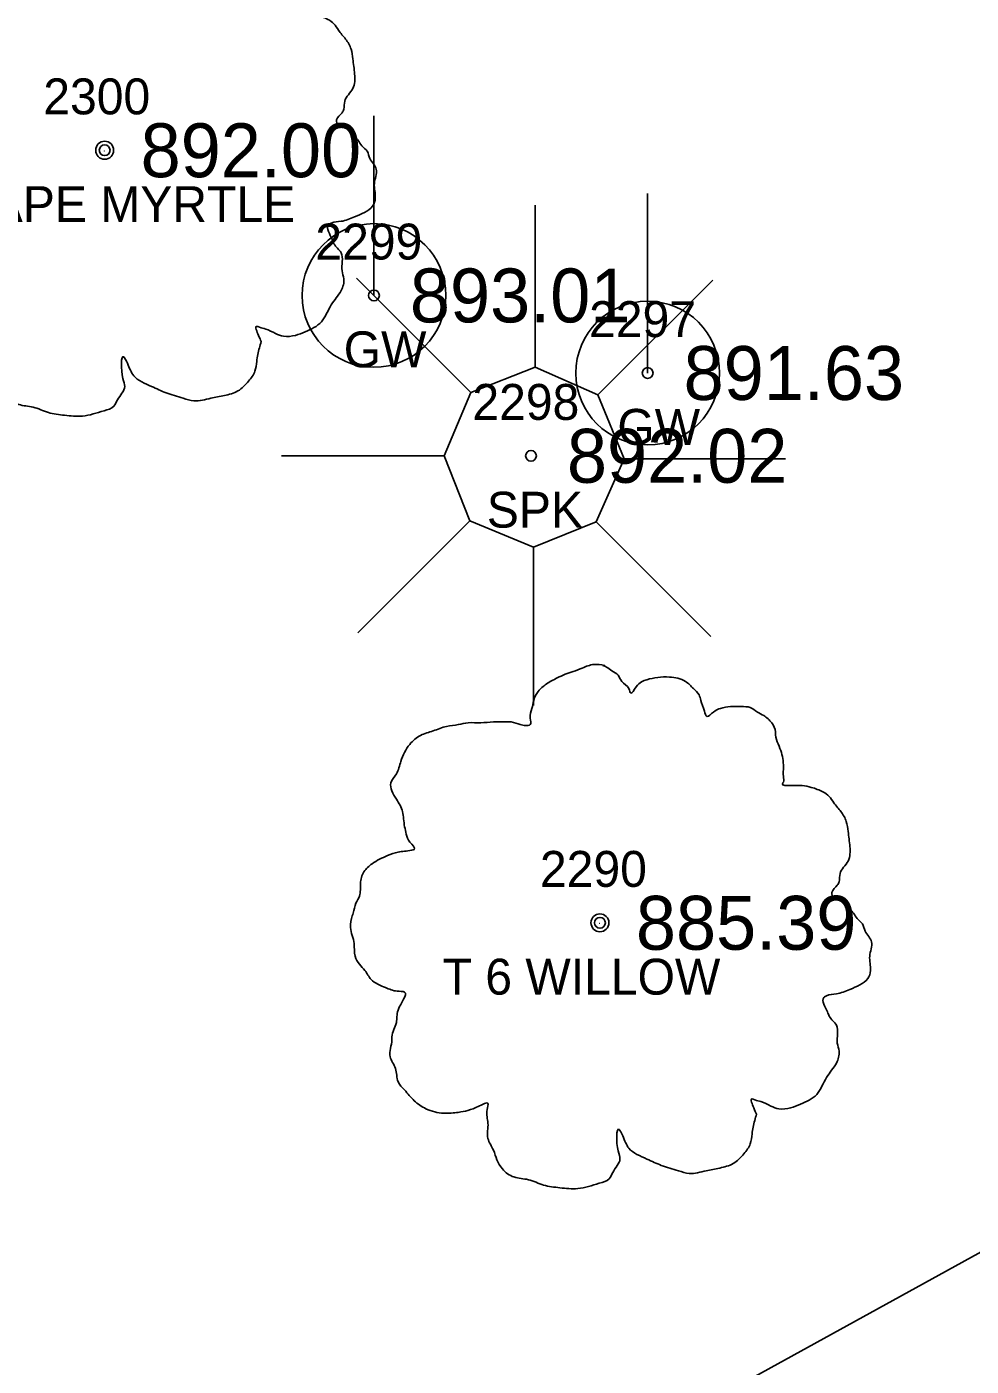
# Model space of a CAD drawing. Extents: x 1622501 to 1626664, y 1117816 to 1121579.
# Drawn here: x 1623585.54 to 1623611.81, y 1118795.91 to 1118833.2 of the extents above; entities that cross this region are included whole.
import ezdxf

# ---------------------------------------------------------------- set-up
doc = ezdxf.new("R2010")
doc.units = 0
for name, color, linetype in [('RD_EX_BldgApp', 7, 'Continuous'), ('RD_EX_BldgApp_txCode', 7, 'Continuous'), ('RD_EX_TX_BldgApp_ELEV', 7, 'Continuous'), ('RD_EX_TX_UT_ELEV', 7, 'Continuous'), ('RD_EX_TX_VEG_ELEV', 7, 'Continuous'), ('RD_EX_UT', 7, 'Continuous'), ('RD_EX_UT_txCode', 7, 'Continuous'), ('RD_EX_VEG', 7, 'Continuous'), ('RD_EX_VEG_txCode', 7, 'Continuous'), ('RD_HC_Cl', 7, 'Continuous'), ('RD_SMD_Locator', 7, 'Continuous')]:
    doc.layers.add(name, color=color, linetype=linetype)

msp = doc.modelspace()

# ---------------------------------------------------------------- linework, layer by layer
at = {"layer": 'RD_EX_BldgApp'}
for p, q in [((1623599.681, 1118823.717), (1623599.681, 1118828.227)), ((1623597.893, 1118823.019), (1623594.71, 1118826.202)), ((1623601.431, 1118822.948), (1623604.627, 1118826.144)), ((1623597.15, 1118821.255), (1623592.627, 1118821.255)), ((1623602.155, 1118821.173), (1623606.652, 1118821.173)), ((1623597.869, 1118819.443), (1623594.751, 1118816.326)), ((1623601.377, 1118819.419), (1623604.569, 1118816.227)), ((1623599.64, 1118818.712), (1623599.64, 1118814.301))]:
    msp.add_line(p, q, dxfattribs=at)
msp.add_lwpolyline([(1623597.893, 1118823.019), (1623599.681, 1118823.717), (1623601.431, 1118822.948), (1623602.155, 1118821.173), (1623601.377, 1118819.419), (1623599.64, 1118818.712), (1623597.869, 1118819.443), (1623597.15, 1118821.255)], close=True, dxfattribs=at)
at = {"layer": 'RD_EX_UT'}
for p, q in [((1623595.198, 1118825.717), (1623595.198, 1118830.717)), ((1623602.813, 1118823.558), (1623602.813, 1118828.558))]:
    msp.add_line(p, q, dxfattribs=at)
for centre in [(1623595.198, 1118825.717), (1623602.813, 1118823.558)]:
    msp.add_circle(centre, 1.999, dxfattribs=at)
at = {"layer": 'RD_EX_VEG'}
msp.add_lwpolyline([(1623521.176, 1118767.401), (1623524.275, 1118784.229), (1623557.752, 1118811.333), (1623567.718, 1118819.167), (1623589.369, 1118837.784), (1623606.677, 1118849.462), (1623639.35, 1118859.652), (1623649.623, 1118844.55), (1623647.172, 1118821.044), (1623623.608, 1118805.437), (1623551.43, 1118765.667)], dxfattribs=at)
for centre, radius in [((1623587.706, 1118829.759), 0.25), ((1623587.694, 1118829.74), 0.0001), ((1623601.486, 1118808.253), 0.25), ((1623601.474, 1118808.234), 0.0001)]:
    msp.add_circle(centre, radius, dxfattribs=at)
for points in [[(1623587.838, 1118836.927), (1623587.538, 1118836.952), (1623587.214, 1118836.852), (1623586.964, 1118836.752), (1623586.739, 1118836.677), (1623586.514, 1118836.577), (1623586.214, 1118836.402), (1623585.989, 1118836.202), (1623585.864, 1118835.952), (1623585.814, 1118835.727), (1623585.764, 1118835.452), (1623585.764, 1118835.277), (1623585.639, 1118835.252), (1623585.489, 1118835.277), (1623585.239, 1118835.352), (1623584.989, 1118835.352), (1623584.74, 1118835.352), (1623584.39, 1118835.327), (1623584.04, 1118835.327), (1623583.765, 1118835.277), (1623583.44, 1118835.227), (1623583.065, 1118835.102), (1623582.715, 1118834.977), (1623582.416, 1118834.727), (1623582.166, 1118834.253), (1623582.041, 1118833.903), (1623581.891, 1118833.653), (1623582.041, 1118833.203), (1623582.216, 1118832.853), (1623582.241, 1118832.653), (1623582.316, 1118832.229), (1623582.416, 1118832.004), (1623582.541, 1118831.804), (1623582.466, 1118831.779), (1623582.091, 1118831.729), (1623581.791, 1118831.629), (1623581.366, 1118831.404), (1623581.141, 1118831.179), (1623581.041, 1118830.854), (1623581.016, 1118830.504), (1623580.916, 1118830.304), (1623580.841, 1118830.03), (1623580.816, 1118829.955), (1623580.766, 1118829.63), (1623580.866, 1118829.18), (1623580.891, 1118828.83), (1623581.016, 1118828.605), (1623581.166, 1118828.43), (1623581.341, 1118828.18), (1623581.741, 1118827.955), (1623582.066, 1118827.855), (1623582.266, 1118827.831), (1623582.091, 1118827.331), (1623582.041, 1118826.981), (1623581.916, 1118826.581), (1623581.916, 1118826.506), (1623581.866, 1118826.031), (1623582.016, 1118825.706), (1623582.091, 1118825.332), (1623582.266, 1118825.107), (1623582.541, 1118824.807), (1623582.865, 1118824.582), (1623583.365, 1118824.457), (1623583.765, 1118824.482), (1623584.34, 1118824.657), (1623584.59, 1118824.732), (1623584.565, 1118824.557), (1623584.59, 1118824.182), (1623584.59, 1118823.757), (1623584.74, 1118823.432), (1623584.84, 1118823.158), (1623584.989, 1118822.908), (1623585.314, 1118822.683), (1623585.714, 1118822.608), (1623586.139, 1118822.458), (1623586.589, 1118822.383), (1623587.089, 1118822.358), (1623587.688, 1118822.508), (1623587.963, 1118822.633), (1623588.063, 1118822.808), (1623588.263, 1118823.183), (1623588.213, 1118823.407), (1623588.238, 1118824.007), (1623588.338, 1118823.832), (1623588.513, 1118823.482), (1623589.013, 1118823.183), (1623589.413, 1118823.008), (1623589.887, 1118822.858), (1623590.187, 1118822.783), (1623590.662, 1118822.858), (1623591.037, 1118822.933), (1623591.412, 1118823.058), (1623591.712, 1118823.332), (1623591.886, 1118823.607), (1623591.936, 1118823.882), (1623592.011, 1118824.257), (1623592.061, 1118824.432)], [(1623592.061, 1118824.432), (1623591.986, 1118824.607), (1623591.936, 1118824.857), (1623592.011, 1118824.832), (1623592.186, 1118824.782), (1623592.461, 1118824.657), (1623592.686, 1118824.582), (1623593.011, 1118824.607), (1623593.286, 1118824.707), (1623593.736, 1118824.982), (1623594.011, 1118825.457), (1623594.285, 1118825.856), (1623594.36, 1118826.181), (1623594.31, 1118826.406), (1623594.285, 1118826.906), (1623594.085, 1118827.156), (1623594.035, 1118827.281), (1623593.936, 1118827.681), (1623594.011, 1118827.731), (1623594.285, 1118827.781), (1623594.66, 1118827.905), (1623594.935, 1118828.03), (1623595.16, 1118828.205), (1623595.235, 1118828.43), (1623595.21, 1118828.83), (1623595.26, 1118829.23), (1623595.185, 1118829.38), (1623595.085, 1118829.53), (1623595.01, 1118829.73), (1623594.86, 1118829.88), (1623594.76, 1118830.03), (1623594.66, 1118830.129), (1623594.535, 1118830.279), (1623594.36, 1118830.404), (1623594.21, 1118830.454), (1623594.16, 1118830.604), (1623594.31, 1118830.804), (1623594.36, 1118830.904), (1623594.385, 1118831.129), (1623594.61, 1118831.479), (1623594.66, 1118831.879), (1623594.61, 1118832.304), (1623594.56, 1118832.578), (1623594.41, 1118832.853), (1623594.21, 1118833.103), (1623594.085, 1118833.278), (1623593.911, 1118833.403), (1623593.586, 1118833.528), (1623593.336, 1118833.578), (1623592.986, 1118833.578), (1623592.786, 1118833.628), (1623592.811, 1118833.678), (1623592.811, 1118833.828), (1623592.811, 1118834.103), (1623592.736, 1118834.553), (1623592.586, 1118835.052), (1623592.586, 1118835.077), (1623592.486, 1118835.327), (1623592.261, 1118835.527), (1623592.086, 1118835.627), (1623591.886, 1118835.752), (1623591.637, 1118835.777), (1623591.337, 1118835.777), (1623591.062, 1118835.727), (1623590.862, 1118835.627), (1623590.687, 1118835.502), (1623590.612, 1118835.652), (1623590.512, 1118835.952), (1623590.462, 1118836.102), (1623590.312, 1118836.277), (1623590.087, 1118836.477), (1623589.637, 1118836.602), (1623589.013, 1118836.527), (1623588.713, 1118836.327), (1623588.563, 1118836.152), (1623588.513, 1118836.277), (1623588.313, 1118836.477), (1623588.213, 1118836.652), (1623588.038, 1118836.777), (1623587.888, 1118836.877), (1623587.788, 1118836.927)], [(1623601.618, 1118815.42), (1623601.318, 1118815.445), (1623600.994, 1118815.345), (1623600.744, 1118815.245), (1623600.519, 1118815.17), (1623600.294, 1118815.07), (1623599.994, 1118814.896), (1623599.769, 1118814.696), (1623599.644, 1118814.446), (1623599.594, 1118814.221), (1623599.544, 1118813.946), (1623599.544, 1118813.771), (1623599.419, 1118813.746), (1623599.269, 1118813.771), (1623599.019, 1118813.846), (1623598.77, 1118813.846), (1623598.52, 1118813.846), (1623598.17, 1118813.821), (1623597.82, 1118813.821), (1623597.545, 1118813.771), (1623597.22, 1118813.721), (1623596.845, 1118813.596), (1623596.496, 1118813.471), (1623596.196, 1118813.221), (1623595.946, 1118812.747), (1623595.821, 1118812.397), (1623595.671, 1118812.147), (1623595.821, 1118811.697), (1623595.996, 1118811.347), (1623596.021, 1118811.147), (1623596.096, 1118810.722), (1623596.196, 1118810.498), (1623596.321, 1118810.298), (1623596.246, 1118810.273), (1623595.871, 1118810.223), (1623595.571, 1118810.123), (1623595.146, 1118809.898), (1623594.921, 1118809.673), (1623594.821, 1118809.348), (1623594.796, 1118808.998), (1623594.696, 1118808.798), (1623594.621, 1118808.523), (1623594.596, 1118808.448), (1623594.546, 1118808.124), (1623594.646, 1118807.674), (1623594.671, 1118807.324), (1623594.796, 1118807.099), (1623594.946, 1118806.924), (1623595.121, 1118806.674), (1623595.521, 1118806.449), (1623595.846, 1118806.349), (1623596.046, 1118806.324), (1623595.871, 1118805.825), (1623595.821, 1118805.475), (1623595.696, 1118805.075), (1623595.696, 1118805), (1623595.646, 1118804.525), (1623595.796, 1118804.2), (1623595.871, 1118803.825), (1623596.046, 1118803.601), (1623596.321, 1118803.301), (1623596.645, 1118803.076), (1623597.145, 1118802.951), (1623597.545, 1118802.976), (1623598.12, 1118803.151), (1623598.37, 1118803.226), (1623598.345, 1118803.051), (1623598.37, 1118802.676), (1623598.37, 1118802.251), (1623598.52, 1118801.926), (1623598.62, 1118801.651), (1623598.77, 1118801.401), (1623599.094, 1118801.177), (1623599.494, 1118801.102), (1623599.919, 1118800.952), (1623600.369, 1118800.877), (1623600.869, 1118800.852), (1623601.468, 1118801.002), (1623601.743, 1118801.127), (1623601.843, 1118801.302), (1623602.043, 1118801.676), (1623601.993, 1118801.901), (1623602.018, 1118802.501), (1623602.118, 1118802.326), (1623602.293, 1118801.976), (1623602.793, 1118801.676), (1623603.193, 1118801.501), (1623603.667, 1118801.351), (1623603.967, 1118801.277), (1623604.442, 1118801.351), (1623604.817, 1118801.426), (1623605.192, 1118801.551), (1623605.492, 1118801.826), (1623605.667, 1118802.101), (1623605.717, 1118802.376), (1623605.791, 1118802.751), (1623605.841, 1118802.926)], [(1623605.841, 1118802.926), (1623605.767, 1118803.101), (1623605.717, 1118803.351), (1623605.791, 1118803.326), (1623605.966, 1118803.276), (1623606.241, 1118803.151), (1623606.466, 1118803.076), (1623606.791, 1118803.101), (1623607.066, 1118803.201), (1623607.516, 1118803.476), (1623607.791, 1118803.95), (1623608.065, 1118804.35), (1623608.14, 1118804.675), (1623608.09, 1118804.9), (1623608.065, 1118805.4), (1623607.866, 1118805.65), (1623607.816, 1118805.775), (1623607.716, 1118806.174), (1623607.791, 1118806.224), (1623608.065, 1118806.274), (1623608.44, 1118806.399), (1623608.715, 1118806.524), (1623608.94, 1118806.699), (1623609.015, 1118806.924), (1623608.99, 1118807.324), (1623609.04, 1118807.724), (1623608.965, 1118807.874), (1623608.865, 1118808.024), (1623608.79, 1118808.224), (1623608.64, 1118808.373), (1623608.54, 1118808.523), (1623608.44, 1118808.623), (1623608.315, 1118808.773), (1623608.14, 1118808.898), (1623607.991, 1118808.948), (1623607.941, 1118809.098), (1623608.09, 1118809.298), (1623608.14, 1118809.398), (1623608.165, 1118809.623), (1623608.39, 1118809.973), (1623608.44, 1118810.373), (1623608.39, 1118810.797), (1623608.34, 1118811.072), (1623608.19, 1118811.347), (1623607.991, 1118811.597), (1623607.866, 1118811.772), (1623607.691, 1118811.897), (1623607.366, 1118812.022), (1623607.116, 1118812.072), (1623606.766, 1118812.072), (1623606.566, 1118812.122), (1623606.591, 1118812.172), (1623606.591, 1118812.322), (1623606.591, 1118812.597), (1623606.516, 1118813.046), (1623606.366, 1118813.546), (1623606.366, 1118813.571), (1623606.266, 1118813.821), (1623606.041, 1118814.021), (1623605.866, 1118814.121), (1623605.667, 1118814.246), (1623605.417, 1118814.271), (1623605.117, 1118814.271), (1623604.842, 1118814.221), (1623604.642, 1118814.121), (1623604.467, 1118813.996), (1623604.392, 1118814.146), (1623604.292, 1118814.446), (1623604.242, 1118814.596), (1623604.092, 1118814.771), (1623603.867, 1118814.971), (1623603.417, 1118815.095), (1623602.793, 1118815.021), (1623602.493, 1118814.821), (1623602.343, 1118814.646), (1623602.293, 1118814.771), (1623602.093, 1118814.971), (1623601.993, 1118815.145), (1623601.818, 1118815.27), (1623601.668, 1118815.37), (1623601.568, 1118815.42)]]:
    msp.add_spline(points, degree=3, dxfattribs=at)
at = {"layer": 'RD_HC_Cl'}
msp.add_arc((1622842.024, 1119728.712), 1125.889, 297.949368, 312.927633, dxfattribs=at)
at = {"layer": 'RD_SMD_Locator'}
for centre in [(1623587.706, 1118829.759), (1623595.198, 1118825.717), (1623602.813, 1118823.558), (1623599.567, 1118821.253), (1623601.486, 1118808.253)]:
    msp.add_circle(centre, 0.15, dxfattribs=at)

# ---------------------------------------------------------------- texts
at = {"layer": 'RD_EX_BldgApp_txCode'}
for s, p in [('2298', (1623597.937, 1118822.253)), ('SPK', (1623598.338, 1118819.253))]:
    msp.add_text(s, height=1, dxfattribs=at).set_placement(p)
at = {"layer": 'RD_EX_TX_BldgApp_ELEV'}
msp.add_text('892.02', height=1.5, dxfattribs=at).set_placement((1623600.567, 1118820.503))
at = {"layer": 'RD_EX_TX_UT_ELEV'}
for s, p in [('893.01', (1623596.198, 1118824.967)), ('891.63', (1623603.813, 1118822.808))]:
    msp.add_text(s, height=1.5, dxfattribs=at).set_placement(p)
at = {"layer": 'RD_EX_TX_VEG_ELEV'}
for s, p in [('892.00', (1623588.706, 1118829.009)), ('885.39', (1623602.486, 1118807.503))]:
    msp.add_text(s, height=1.5, dxfattribs=at).set_placement(p)
at = {"layer": 'RD_EX_UT_txCode'}
for s, p in [('2299', (1623593.568, 1118826.717)), ('2297', (1623601.183, 1118824.558)), ('GW', (1623594.356, 1118823.717)), ('GW', (1623601.97, 1118821.558))]:
    msp.add_text(s, height=1, dxfattribs=at).set_placement(p)
at = {"layer": 'RD_EX_VEG_txCode'}
for s, p in [('2300', (1623585.998, 1118830.759)), ('T 5 CRAPE MYRTLE', (1623580.301, 1118827.759)), ('2290', (1623599.817, 1118809.253)), ('T 6 WILLOW', (1623597.108, 1118806.253))]:
    msp.add_text(s, height=1, dxfattribs=at).set_placement(p)

doc.saveas('drawing.dxf')
